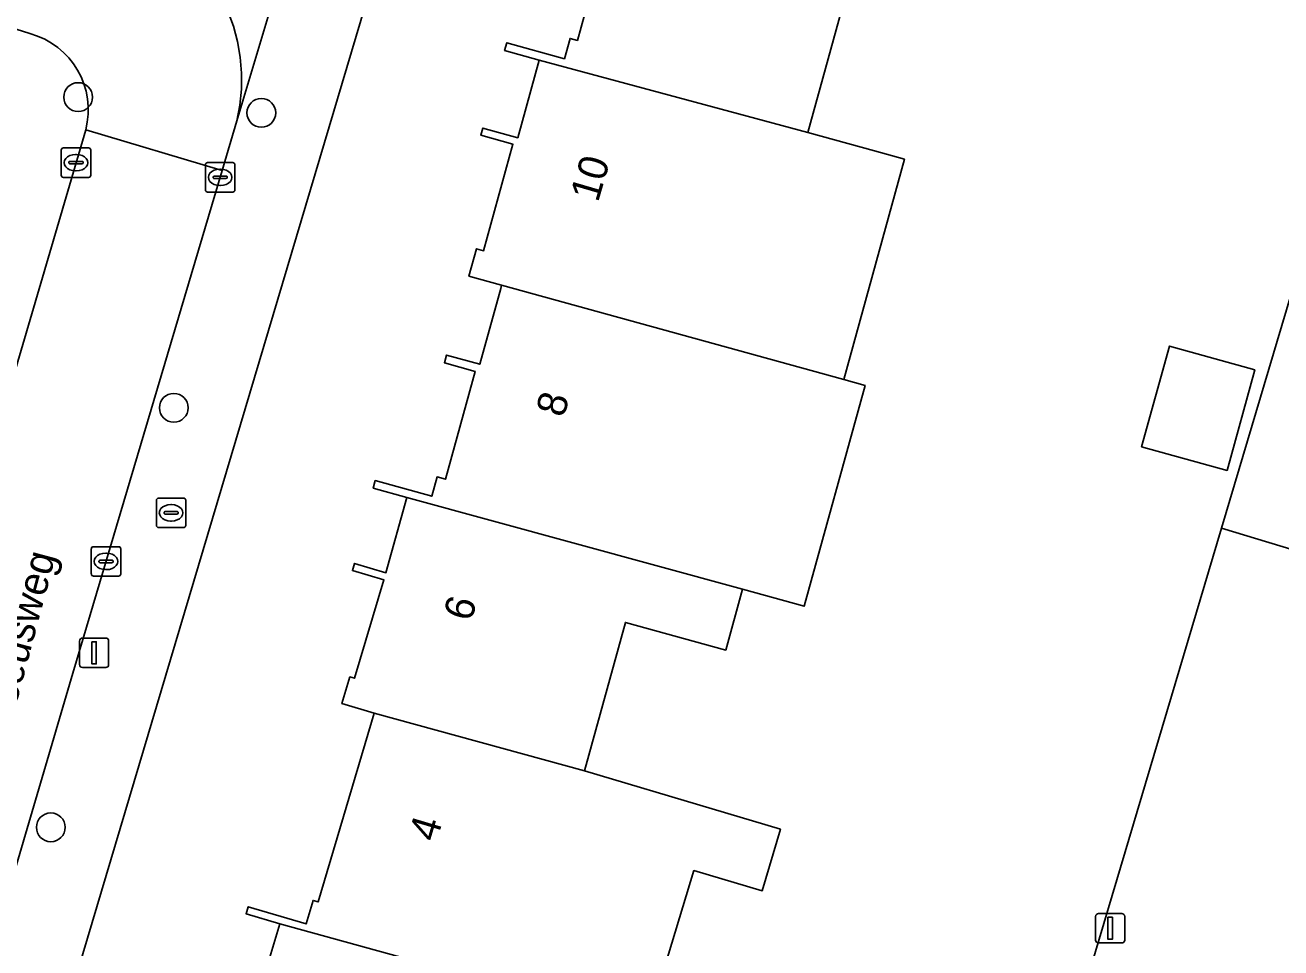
# Model space of a CAD drawing. Extents: x 162184 to 163154, y 385507 to 386516.
# Drawn here: x 162728.79 to 162771.47, y 386089.33 to 386120.67 of the extents above; entities that cross this region are included whole.
import ezdxf

# ---------------------------------------------------------------- set-up
doc = ezdxf.new("R2010")
doc.units = 0
for name, color, linetype in [('IMGEO_Boom', 7, 'Continuous'), ('IMGEO_Brandkraan', 7, 'Continuous'), ('IMGEO_Erf', 7, 'Continuous'), ('IMGEO_Kolk', 7, 'Continuous'), ('IMGEO_Lichtmast', 7, 'Continuous'), ('IMGEO_Openbare_ruimte_label', 7, 'Continuous'), ('IMGEO_Pand', 7, 'Continuous'), ('IMGEO_Pand_nummerreeks', 7, 'Continuous'), ('IMGEO_Rijbaan_lokaal_open', 7, 'Continuous'), ('IMGEO_Voetpad_open', 7, 'Continuous')]:
    doc.layers.add(name, color=color, linetype=linetype)

msp = doc.modelspace()

# ---------------------------------------------------------------- linework, layer by layer
at = {"layer": 'IMGEO_Boom'}
for centre in [(162730.589, 386118.228), (162736.815, 386117.693), (162733.841, 386107.675), (162729.661, 386093.425)]:
    msp.add_circle(centre, 0.489, dxfattribs=at)
at = {"layer": 'IMGEO_Brandkraan'}
for p, q in [((162733.249, 386103.681), (162733.249, 386104.533)), ((162733.324, 386104.607), (162734.176, 386104.607)), ((162733.737, 386104.387), (162733.762, 386104.387)), ((162734.25, 386104.533), (162734.25, 386103.681)), ((162733.508, 386104.101), (162733.508, 386104.113)), ((162733.946, 386104.064), (162733.548, 386104.064)), ((162733.551, 386104.15), (162733.949, 386104.15)), ((162733.76, 386103.827), (162733.735, 386103.827)), ((162733.992, 386104.113), (162733.992, 386104.101)), ((162734.176, 386103.607), (162733.324, 386103.607))]:
    msp.add_line(p, q, dxfattribs=at)
for points in [[(162733.249, 386103.681), (162733.249, 386104.533)], [(162733.324, 386104.607), (162734.176, 386104.607)], [(162734.25, 386104.533), (162734.25, 386103.681)], [(162734.176, 386103.607), (162733.324, 386103.607)]]:
    msp.add_lwpolyline(points, dxfattribs=at)
for centre, radius, start, end in [((162733.326, 386104.531), 0.0765, 91.552, 178.448), ((162733.326, 386104.531), 0.0765, 91.552, 178.448), ((162734.174, 386104.531), 0.0765, 1.552, 88.448), ((162734.174, 386104.531), 0.0765, 1.552, 88.448), ((162733.548, 386104.11), 0.0403, 85.8775, 175.7526), ((162733.545, 386104.1), 0.0366, 178.938, 274.7102), ((162733.949, 386104.107), 0.043, 264.8664, 352.4533), ((162733.953, 386104.112), 0.0386, 1.7309, 96.639), ((162733.326, 386103.683), 0.0765, 181.552, 268.448), ((162733.326, 386103.683), 0.0765, 181.552, 268.448), ((162734.174, 386103.683), 0.0765, 271.552, 358.448), ((162734.174, 386103.683), 0.0765, 271.552, 358.448)]:
    msp.add_arc(centre, radius, start, end, dxfattribs=at)
for centre, major_axis, ratio, start_param, end_param in [((162733.736, 386104.107), (-0.387, 0.002), 0.722429, 4.712389, 7.853982), ((162733.761, 386104.107), (-0.39, 0.002), 0.717154, 1.570796, 4.712389)]:
    msp.add_ellipse(centre, major_axis=major_axis, ratio=ratio, start_param=start_param, end_param=end_param, dxfattribs=at)
at = {"layer": 'IMGEO_Erf'}
for points in [[(162748.726, 386149.462), (162729.962, 386086.464)], [(162761.733, 386077.677), (162769.446, 386103.583), (162780.141, 386139.505)], [(162736.667, 386087.546), (162737.443, 386090.149), (162736.3, 386090.49), (162736.371, 386090.729), (162738.336, 386090.144), (162738.575, 386090.943), (162738.746, 386090.892), (162740.655, 386097.299), (162739.553, 386097.627), (162739.824, 386098.536), (162739.986, 386098.488), (162740.981, 386101.827), (162739.914, 386102.144), (162739.987, 386102.389), (162741.053, 386102.071), (162741.758, 386104.626), (162740.618, 386104.942), (162740.689, 386105.202), (162742.609, 386104.672), (162742.789, 386105.325), (162743.077, 386105.245), (162744.089, 386108.913), (162743.037, 386109.204), (162743.109, 386109.464), (162744.24, 386109.152), (162744.951, 386111.727), (162744.982, 386111.839), (162743.872, 386112.145), (162744.129, 386113.077), (162744.368, 386113.011), (162745.366, 386116.628), (162744.272, 386116.931), (162744.34, 386117.177), (162745.53, 386116.849), (162746.257, 386119.483), (162745.081, 386119.807), (162745.155, 386120.075), (162747.118, 386119.533), (162747.307, 386120.221), (162747.556, 386120.152), (162748.558, 386123.783)], [(162756.863, 386122.367), (162755.389, 386117.025), (162757.653, 386116.399), (162758.675, 386116.117), (162756.608, 386108.631), (162757.333, 386108.43), (162755.263, 386100.934), (162753.169, 386101.512), (162752.598, 386099.443), (162749.191, 386100.383), (162747.794, 386095.346), (162752.141, 386094.051), (162754.46, 386093.36), (162753.838, 386091.271), (162751.517, 386091.957), (162749.91, 386086.652)]]:
    msp.add_lwpolyline(points, dxfattribs=at)
msp.add_lwpolyline([(162767.679, 386109.77), (162770.582, 386108.969), (162769.637, 386105.548), (162766.734, 386106.349)], close=True, dxfattribs=at)
at = {"layer": 'IMGEO_Kolk'}
for p, q in [((162730.017, 386115.576), (162730.017, 386116.428)), ((162730.092, 386116.502), (162730.944, 386116.502)), ((162730.505, 386116.282), (162730.53, 386116.282)), ((162731.018, 386116.428), (162731.018, 386115.576)), ((162730.276, 386115.996), (162730.276, 386116.008)), ((162730.714, 386115.959), (162730.316, 386115.959)), ((162730.319, 386116.045), (162730.717, 386116.045)), ((162730.76, 386116.008), (162730.76, 386115.996)), ((162734.917, 386115.077), (162734.917, 386115.929)), ((162734.992, 386116.003), (162735.844, 386116.003)), ((162735.405, 386115.783), (162735.43, 386115.783)), ((162735.918, 386115.929), (162735.918, 386115.077)), ((162730.944, 386115.502), (162730.092, 386115.502)), ((162730.528, 386115.722), (162730.503, 386115.722)), ((162735.176, 386115.497), (162735.176, 386115.509)), ((162735.614, 386115.46), (162735.216, 386115.46)), ((162735.219, 386115.546), (162735.617, 386115.546)), ((162735.66, 386115.509), (162735.66, 386115.497)), ((162735.844, 386115.003), (162734.992, 386115.003)), ((162735.428, 386115.223), (162735.403, 386115.223)), ((162731.113, 386102.957), (162731.965, 386102.957)), ((162731.038, 386102.031), (162731.038, 386102.883)), ((162731.526, 386102.737), (162731.551, 386102.737)), ((162732.039, 386102.883), (162732.039, 386102.031)), ((162731.297, 386102.451), (162731.297, 386102.463)), ((162731.735, 386102.414), (162731.337, 386102.414)), ((162731.34, 386102.5), (162731.738, 386102.5)), ((162731.549, 386102.177), (162731.524, 386102.177)), ((162731.781, 386102.463), (162731.781, 386102.451)), ((162731.965, 386101.957), (162731.113, 386101.957))]:
    msp.add_line(p, q, dxfattribs=at)
for points in [[(162730.017, 386115.576), (162730.017, 386116.428)], [(162730.092, 386116.502), (162730.944, 386116.502)], [(162731.018, 386116.428), (162731.018, 386115.576)], [(162734.917, 386115.077), (162734.917, 386115.929)], [(162734.992, 386116.003), (162735.844, 386116.003)], [(162735.918, 386115.929), (162735.918, 386115.077)], [(162730.944, 386115.502), (162730.092, 386115.502)], [(162735.844, 386115.003), (162734.992, 386115.003)], [(162731.113, 386102.957), (162731.965, 386102.957)], [(162731.038, 386102.031), (162731.038, 386102.883)], [(162732.039, 386102.883), (162732.039, 386102.031)], [(162731.965, 386101.957), (162731.113, 386101.957)]]:
    msp.add_lwpolyline(points, dxfattribs=at)
for centre, radius, start, end in [((162730.094, 386116.426), 0.0765, 91.552, 178.448), ((162730.094, 386116.426), 0.0765, 91.552, 178.448), ((162730.942, 386116.426), 0.0765, 1.552, 88.448), ((162730.942, 386116.426), 0.0765, 1.552, 88.448), ((162730.316, 386116.005), 0.0403, 85.8775, 175.7526), ((162730.313, 386115.995), 0.0366, 178.938, 274.7102), ((162730.717, 386116.002), 0.043, 264.8664, 352.4533), ((162730.721, 386116.007), 0.0386, 1.7309, 96.639), ((162734.994, 386115.927), 0.0765, 91.552, 178.448), ((162734.994, 386115.927), 0.0765, 91.552, 178.448), ((162735.842, 386115.927), 0.0765, 1.552, 88.448), ((162735.842, 386115.927), 0.0765, 1.552, 88.448), ((162730.094, 386115.578), 0.0765, 181.552, 268.448), ((162730.094, 386115.578), 0.0765, 181.552, 268.448), ((162730.942, 386115.578), 0.0765, 271.552, 358.448), ((162730.942, 386115.578), 0.0765, 271.552, 358.448), ((162735.216, 386115.506), 0.0403, 85.8775, 175.7526), ((162735.213, 386115.496), 0.0366, 178.938, 274.7102), ((162735.617, 386115.503), 0.043, 264.8664, 352.4533), ((162735.621, 386115.508), 0.0386, 1.7309, 96.639), ((162734.994, 386115.079), 0.0765, 181.552, 268.448), ((162734.994, 386115.079), 0.0765, 181.552, 268.448), ((162735.842, 386115.079), 0.0765, 271.552, 358.448), ((162735.842, 386115.079), 0.0765, 271.552, 358.448), ((162731.115, 386102.881), 0.0765, 91.552, 178.448), ((162731.115, 386102.881), 0.0765, 91.552, 178.448), ((162731.963, 386102.881), 0.0765, 1.552, 88.448), ((162731.963, 386102.881), 0.0765, 1.552, 88.448), ((162731.337, 386102.46), 0.0403, 85.8775, 175.7526), ((162731.334, 386102.45), 0.0366, 178.938, 274.7102), ((162731.738, 386102.457), 0.043, 264.8664, 352.4533), ((162731.742, 386102.462), 0.0386, 1.7309, 96.639), ((162731.115, 386102.033), 0.0765, 181.552, 268.448), ((162731.115, 386102.033), 0.0765, 181.552, 268.448), ((162731.963, 386102.033), 0.0765, 271.552, 358.448), ((162731.963, 386102.033), 0.0765, 271.552, 358.448)]:
    msp.add_arc(centre, radius, start, end, dxfattribs=at)
for centre, major_axis, ratio, start_param, end_param in [((162730.504, 386116.002), (-0.387, 0.002), 0.722429, 4.712389, 7.853982), ((162730.529, 386116.002), (-0.39, 0.002), 0.717154, 1.570796, 4.712389), ((162735.404, 386115.503), (-0.387, 0.002), 0.722429, 4.712389, 7.853982), ((162735.429, 386115.503), (-0.39, 0.002), 0.717154, 1.570796, 4.712389), ((162731.525, 386102.457), (-0.387, 0.002), 0.722429, 4.712389, 7.853982), ((162731.55, 386102.457), (-0.39, 0.002), 0.717154, 1.570796, 4.712389)]:
    msp.add_ellipse(centre, major_axis=major_axis, ratio=ratio, start_param=start_param, end_param=end_param, dxfattribs=at)
at = {"layer": 'IMGEO_Lichtmast'}
for p, q in [((162730.636, 386098.952), (162730.636, 386099.752)), ((162730.636, 386099.752), (162730.636, 386098.952)), ((162730.736, 386099.852), (162731.526, 386099.852)), ((162731.526, 386099.852), (162730.736, 386099.852)), ((162731.626, 386099.752), (162731.626, 386098.952)), ((162731.626, 386098.952), (162731.626, 386099.752)), ((162731.526, 386098.852), (162730.736, 386098.852)), ((162730.736, 386098.852), (162731.526, 386098.852)), ((162765.171, 386089.597), (162765.171, 386090.397)), ((162765.171, 386090.397), (162765.171, 386089.597)), ((162765.271, 386090.497), (162766.061, 386090.497)), ((162766.061, 386090.497), (162765.271, 386090.497)), ((162766.161, 386090.397), (162766.161, 386089.597)), ((162766.161, 386089.597), (162766.161, 386090.397)), ((162766.061, 386089.497), (162765.271, 386089.497)), ((162765.271, 386089.497), (162766.061, 386089.497))]:
    msp.add_line(p, q, dxfattribs=at)
for points in [[(162731.056, 386099.727), (162731.206, 386099.727), (162731.206, 386098.977), (162731.056, 386098.977), (162731.056, 386099.727)], [(162765.591, 386090.372), (162765.741, 386090.372), (162765.741, 386089.622), (162765.591, 386089.622), (162765.591, 386090.372)]]:
    msp.add_lwpolyline(points, dxfattribs=at)
for centre, start, end in [((162730.736, 386099.752), 90, 180), ((162730.736, 386099.752), 90, 180), ((162731.526, 386099.752), 0, 90), ((162731.526, 386099.752), 360, 90), ((162730.736, 386098.952), 180, 270), ((162730.736, 386098.952), 180, 270), ((162731.526, 386098.952), 270, 0), ((162731.526, 386098.952), 270, 0), ((162765.271, 386090.397), 90, 180), ((162765.271, 386090.397), 90, 180), ((162766.061, 386090.397), 0, 90), ((162766.061, 386090.397), 360, 90), ((162765.271, 386089.597), 180, 270), ((162765.271, 386089.597), 180, 270), ((162766.061, 386089.597), 270, 0), ((162766.061, 386089.597), 270, 0)]:
    msp.add_arc(centre, 0.1, start, end, dxfattribs=at)
at = {"layer": 'IMGEO_Pand'}
for points in [[(162756.863, 386122.367), (162760.292, 386121.421), (162760.871, 386123.521), (162749.428, 386126.677), (162749.414, 386126.625), (162748.694, 386124.017), (162747.542, 386124.334), (162747.473, 386124.083), (162748.558, 386123.783), (162747.556, 386120.152), (162747.307, 386120.221), (162747.118, 386119.533), (162745.155, 386120.075), (162745.081, 386119.807), (162746.257, 386119.483), (162755.389, 386117.025)], [(162758.675, 386116.117), (162757.653, 386116.399), (162755.389, 386117.025), (162746.257, 386119.483), (162745.53, 386116.849), (162744.34, 386117.177), (162744.272, 386116.931), (162745.366, 386116.628), (162744.368, 386113.011), (162744.129, 386113.077), (162743.872, 386112.145), (162744.982, 386111.839), (162756.608, 386108.631)], [(162757.333, 386108.43), (162756.608, 386108.631), (162744.982, 386111.839), (162744.951, 386111.727), (162744.24, 386109.152), (162743.109, 386109.464), (162743.037, 386109.204), (162744.089, 386108.913), (162743.077, 386105.245), (162742.789, 386105.325), (162742.609, 386104.672), (162740.689, 386105.202), (162740.618, 386104.942), (162741.758, 386104.626), (162753.169, 386101.512), (162755.263, 386100.934)], [(162769.637, 386105.548), (162770.582, 386108.969), (162767.679, 386109.77), (162766.734, 386106.349)], [(162747.794, 386095.346), (162749.191, 386100.383), (162752.598, 386099.443), (162753.169, 386101.512), (162741.758, 386104.626), (162741.053, 386102.071), (162739.987, 386102.389), (162739.914, 386102.144), (162740.981, 386101.827), (162739.986, 386098.488), (162739.824, 386098.536), (162739.553, 386097.627), (162740.655, 386097.299)], [(162754.46, 386093.36), (162752.141, 386094.051), (162747.794, 386095.346), (162740.655, 386097.299), (162738.746, 386090.892), (162738.575, 386090.943), (162738.336, 386090.144), (162736.371, 386090.729), (162736.3, 386090.49), (162737.443, 386090.149), (162746.654, 386087.61), (162748.993, 386086.91), (162749.086, 386086.882), (162749.91, 386086.652), (162751.517, 386091.957), (162753.838, 386091.271)], [(162746.315, 386079.512), (162747.961, 386085.032), (162748.488, 386084.875), (162749.086, 386086.882), (162748.993, 386086.91), (162746.654, 386087.61), (162737.443, 386090.149), (162736.667, 386087.546), (162735.563, 386087.875), (162735.49, 386087.63), (162736.634, 386087.29), (162735.572, 386083.726), (162735.351, 386083.791), (162735.074, 386082.862), (162743.573, 386080.329)]]:
    msp.add_lwpolyline(points, close=True, dxfattribs=at)
at = {"layer": 'IMGEO_Rijbaan_lokaal_open'}
for points in [[(162701.942, 386133.579), (162700.548, 386128.938), (162702.934, 386128.231), (162726.669, 386121.071), (162728.483, 386120.54), (162728.951, 386120.389)], [(162730.846, 386117.114), (162735.486, 386115.734), (162735.989, 386117.426), (162736.089, 386117.959), (162736.14, 386118.499), (162736.144, 386119.041), (162736.099, 386119.581), (162736.005, 386120.115), (162735.865, 386120.639), (162735.678, 386121.148), (162735.447, 386121.638), (162735.172, 386122.105), (162734.857, 386122.547), (162734.504, 386122.958), (162734.116, 386123.336), (162733.695, 386123.678), (162733.245, 386123.981), (162732.77, 386124.243), (162732.274, 386124.461), (162731.827, 386124.614), (162701.942, 386133.579)], [(162735.486, 386115.734), (162730.846, 386117.114), (162725.891, 386100.255), (162717.243, 386071.595), (162720.154, 386070.714), (162723.065, 386069.832), (162725.976, 386068.951), (162728.887, 386068.069), (162731.798, 386067.188), (162734.709, 386066.306), (162737.62, 386065.425), (162741.294, 386077.935), (162731.535, 386080.772)], [(162727.044, 386087.256), (162730.41, 386098.664), (162735.486, 386115.734)], [(162790.02, 386084.68), (162792.573, 386095.002), (162792.85, 386096.596), (162772.668, 386102.613), (162769.446, 386103.583), (162761.733, 386077.677)]]:
    msp.add_lwpolyline(points, dxfattribs=at)
msp.add_arc((162728.238, 386117.79), 2.695, 345.4613, 74.6483, dxfattribs=at)
at = {"layer": 'IMGEO_Voetpad_open'}
for points in [[(162757.217, 386188.564), (162747.844, 386157.099), (162747.828, 386157.024), (162745.815, 386150.242), (162745.775, 386150.139), (162742.241, 386138.459), (162739.071, 386127.769), (162739.041, 386127.618), (162735.989, 386117.426), (162735.486, 386115.734), (162730.41, 386098.664), (162727.044, 386087.256)], [(162727.023, 386086.818), (162729.962, 386086.464), (162748.726, 386149.462), (162748.746, 386149.525), (162750.699, 386156.134), (162751.879, 386160.019), (162753.736, 386166.228), (162758.04, 386180.591)], [(162780.141, 386139.505), (162769.446, 386103.583), (162772.668, 386102.613)], [(162701.942, 386133.579), (162731.827, 386124.614), (162732.274, 386124.461), (162732.77, 386124.243), (162733.245, 386123.981), (162733.695, 386123.678), (162734.116, 386123.336), (162734.504, 386122.958), (162734.857, 386122.547), (162735.172, 386122.105), (162735.447, 386121.638), (162735.678, 386121.148), (162735.865, 386120.639), (162736.005, 386120.115), (162736.099, 386119.581), (162736.144, 386119.041), (162736.14, 386118.499), (162736.089, 386117.959), (162735.989, 386117.426), (162739.041, 386127.618), (162739.071, 386127.769)], [(162728.951, 386120.389), (162728.483, 386120.54), (162726.491, 386113.829), (162723.98, 386105.37)], [(162705.881, 386033.637), (162715.39, 386065.474), (162717.243, 386071.595), (162725.891, 386100.255), (162730.846, 386117.114)]]:
    msp.add_lwpolyline(points, dxfattribs=at)
msp.add_arc((162728.238, 386117.79), 2.695, 345.4613, 74.6483, dxfattribs=at)

# ---------------------------------------------------------------- texts
at = {"layer": 'IMGEO_Openbare_ruimte_label'}
msp.add_text('Theseusweg', height=1, rotation=75.0464, dxfattribs=at).set_placement((162727.881, 386095.33))
at = {"layer": 'IMGEO_Pand_nummerreeks'}
for s, rotation, p in [('10', 73.7282, (162748.256, 386114.625)), ('8', 73.8772, (162747.09, 386107.315)), ('6', 73.8994, (162743.946, 386100.383)), ('4', 73.4074, (162742.766, 386092.895))]:
    msp.add_text(s, height=1, rotation=rotation, dxfattribs=at).set_placement(p)

doc.saveas('drawing.dxf')
